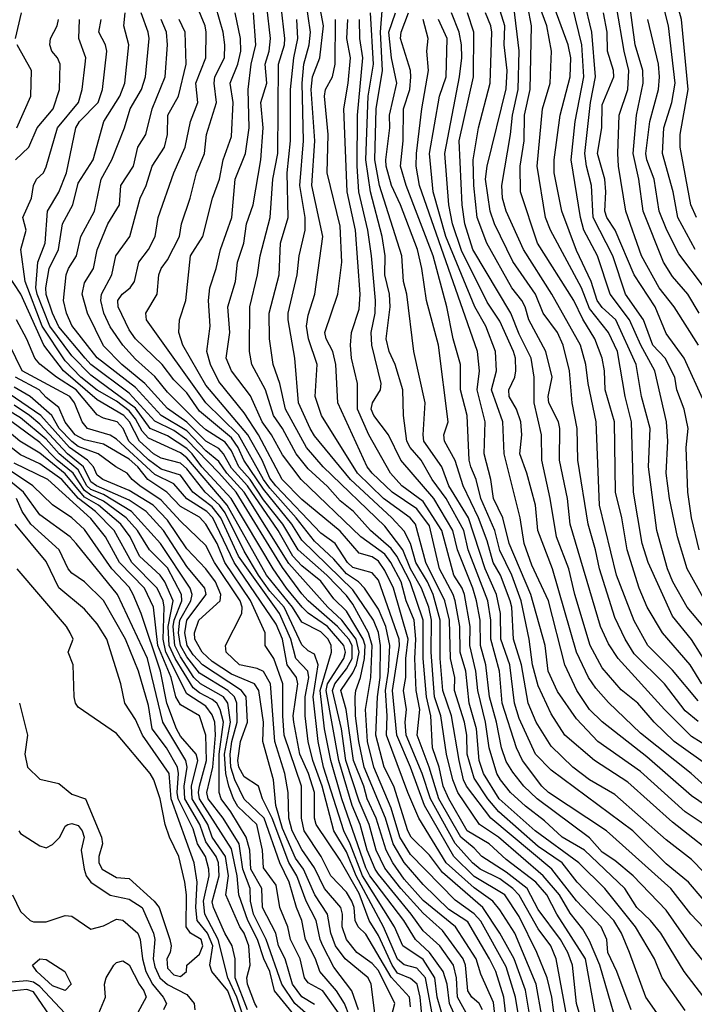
# Model space of a CAD drawing. Header units: metres. Extents: x -51132 to -49532, y -231222 to -229437.
# Tile 353 of 656: x -50812 to -50759, y -229965 to -229888. Entities that reach past the tile are written whole.
import ezdxf

# ---------------------------------------------------------------- set-up
doc = ezdxf.new("R2010")
doc.units = ezdxf.units.M
for name, color, linetype in [('CONTOUR_HALF', 8, 'Continuous'), ('CONTOUR_INDEX', 1, 'Continuous'), ('CONTOUR_INTER', 3, 'Continuous')]:
    doc.layers.add(name, color=color, linetype=linetype)

msp = doc.modelspace()

# ---------------------------------------------------------------- linework, layer by layer
at = {"layer": 'CONTOUR_HALF'}
for points, elevation in [([(-50758.791, -229905.759), (-50760.168, -229903.259), (-50760.528, -229901.259), (-50761.364, -229898.259), (-50761.256, -229896.259), (-50760.615, -229894.259), (-50760.367, -229892.759), (-50760.88, -229888.259), (-50761.649, -229885.259), (-50762.08, -229884.419), (-50763.037, -229883.259), (-50763.204, -229882.759), (-50764.075, -229877.759), (-50764.474, -229876.759), (-50764.34, -229875.759), (-50763.603, -229873.759), (-50763.462, -229872.759), (-50763.498, -229871.759), (-50763.069, -229870.259), (-50762.321, -229868.759), (-50761.053, -229865.259), (-50759.937, -229863.759), (-50758.741, -229861.259)], 37.5), ([(-50761.612, -229965.759), (-50762.657, -229964.259), (-50763.929, -229960.759), (-50764.558, -229959.259), (-50765.17, -229958.259), (-50768.039, -229955.259), (-50769.21, -229953.759), (-50771.08, -229952.471), (-50774.166, -229949.759), (-50775.031, -229948.759), (-50776.08, -229947.135), (-50776.639, -229945.259), (-50776.678, -229943.759), (-50776.84, -229942.759), (-50777.624, -229940.259), (-50777.612, -229939.259), (-50777.947, -229937.759), (-50778.02, -229934.759), (-50778.383, -229933.259), (-50779.886, -229930.259), (-50780.688, -229927.259), (-50781.096, -229926.759), (-50783.192, -229925.259), (-50785.212, -229923.259), (-50788.045, -229918.759), (-50788.528, -229917.259), (-50788.388, -229914.759), (-50789.056, -229912.759), (-50789.22, -229911.759), (-50789.08, -229910.894), (-50788.554, -229909.259), (-50787.945, -229904.759), (-50788.781, -229900.759), (-50788.568, -229897.259), (-50788.85, -229893.259), (-50788.748, -229892.259), (-50788.179, -229890.759), (-50787.875, -229888.259), (-50788.347, -229885.759)], 25.5), ([(-50757.58, -229938.669), (-50759.08, -229936.269), (-50760.58, -229934.459), (-50762.474, -229930.259), (-50762.957, -229928.759), (-50763.614, -229924.759), (-50763.789, -229919.259), (-50764.266, -229917.259), (-50764.873, -229913.759), (-50765.595, -229912.259), (-50767.08, -229910.372), (-50767.7, -229908.759), (-50770.108, -229904.259), (-50770.5, -229903.259), (-50771.176, -229899.259), (-50770.739, -229894.759), (-50770.153, -229892.759), (-50770.046, -229890.259), (-50770.41, -229888.259), (-50771.502, -229885.259)], 33.5), ([(-50771.324, -229968.259), (-50772.08, -229963.714), (-50772.972, -229961.259), (-50774.084, -229959.259), (-50775.42, -229957.259), (-50778.58, -229954.506), (-50779.58, -229953.164), (-50781.029, -229951.759), (-50781.275, -229951.259), (-50782.376, -229947.759), (-50783.142, -229946.259), (-50783.778, -229943.759), (-50783.658, -229940.759), (-50783.445, -229939.259), (-50783.426, -229936.759), (-50783.58, -229935.722), (-50783.969, -229934.759), (-50785.58, -229932.388), (-50789.58, -229928.508), (-50790.35, -229927.259), (-50792.58, -229924.51), (-50794.109, -229922.259), (-50794.548, -229921.259), (-50795.08, -229920.495), (-50797.58, -229918.418), (-50798.58, -229916.981), (-50799.58, -229915.973), (-50800.492, -229914.759), (-50802.582, -229912.759), (-50803.08, -229912.041), (-50803.936, -229910.259), (-50803.96, -229909.759), (-50803.637, -229909.259), (-50803.004, -229908.759), (-50802.674, -229908.259), (-50802.335, -229906.759), (-50801.57, -229905.759), (-50801.044, -229904.759), (-50800.804, -229903.259), (-50799.581, -229899.759), (-50798.712, -229897.759), (-50798.298, -229895.759), (-50797.713, -229894.259), (-50797.879, -229892.759), (-50797.078, -229890.759), (-50797.064, -229888.759), (-50797.127, -229888.259), (-50797.758, -229886.759)], 21.5), ([(-50767.643, -229966.259), (-50768.08, -229964.75), (-50768.395, -229961.759), (-50768.756, -229960.759), (-50769.33, -229959.759), (-50771.08, -229957.407), (-50771.946, -229955.759), (-50773.58, -229954.476), (-50775.502, -229953.259), (-50776.08, -229952.612), (-50777.141, -229951.759), (-50778.862, -229948.759), (-50779.618, -229946.259), (-50780.564, -229943.759), (-50780.343, -229941.759), (-50780.621, -229940.259), (-50780.744, -229937.759), (-50780.647, -229936.259), (-50780.786, -229934.759), (-50781.409, -229933.259), (-50781.817, -229931.759), (-50782.614, -229930.259), (-50783.08, -229929.611), (-50784.95, -229928.259), (-50789.628, -229923.759), (-50791.08, -229921.839), (-50791.95, -229920.259), (-50792.684, -229919.259), (-50793.58, -229917.221), (-50795.08, -229915.255), (-50795.498, -229914.259), (-50795.203, -229912.259), (-50795.359, -229910.259), (-50794.765, -229908.259), (-50794.6, -229906.759), (-50794.123, -229905.259), (-50793.898, -229903.759), (-50793.395, -229902.259), (-50792.787, -229898.759), (-50792.598, -229896.259), (-50792.78, -229894.259), (-50792.323, -229892.759), (-50792.445, -229891.259), (-50792.142, -229890.259), (-50792.028, -229889.259), (-50792.304, -229886.759)], 23.5), ([(-50758.58, -229941.079), (-50760.58, -229938.671), (-50762.5, -229936.759), (-50763.58, -229934.832), (-50764.945, -229931.259), (-50766.29, -229925.759), (-50766.555, -229919.259), (-50767.184, -229916.259), (-50767.364, -229914.759), (-50767.782, -229913.259), (-50770.009, -229909.259), (-50772.245, -229905.759), (-50773.577, -229902.759), (-50773.866, -229901.759), (-50773.94, -229900.759), (-50773.245, -229896.759), (-50773.099, -229895.259), (-50772.643, -229893.259), (-50772.58, -229890.22), (-50772.994, -229886.759)], 32.5), ([(-50758.08, -229933.172), (-50759.426, -229930.759), (-50760.189, -229928.259), (-50760.816, -229925.259), (-50761.068, -229923.259), (-50760.934, -229920.759), (-50761.035, -229919.259), (-50761.964, -229915.259), (-50763.049, -229913.259), (-50763.943, -229911.259), (-50765.461, -229909.259), (-50766.454, -229906.259), (-50767.524, -229904.259), (-50767.782, -229903.259), (-50768.511, -229898.759), (-50768.186, -229895.759), (-50767.519, -229892.259), (-50767.659, -229889.759), (-50768.409, -229886.759)], 34.5), ([(-50758.479, -229910.759), (-50759.373, -229909.259), (-50760.58, -229907.887), (-50761.289, -229906.759), (-50762.882, -229902.759), (-50763.218, -229900.259), (-50763.658, -229898.259), (-50763.402, -229895.259), (-50762.871, -229892.759), (-50762.885, -229891.759), (-50763.486, -229889.759), (-50763.966, -229886.259)], 36.5), ([(-50811.97, -229889.259), (-50811.507, -229887.259)], 17.5), ([(-50775.448, -229965.259), (-50775.712, -229964.759), (-50776.28, -229964.259), (-50776.58, -229963.762), (-50776.768, -229961.759), (-50776.961, -229961.259), (-50778.58, -229959.06), (-50780.08, -229957.703), (-50781.834, -229955.759), (-50783.08, -229954.174), (-50783.753, -229952.759), (-50784.317, -229950.759), (-50785.08, -229948.923), (-50786.121, -229945.759), (-50786.475, -229943.259), (-50787.178, -229940.259), (-50787.004, -229939.759), (-50786.08, -229938.577), (-50785.644, -229937.759), (-50785.632, -229936.759), (-50785.899, -229936.259), (-50786.779, -229935.259), (-50789.08, -229933.266), (-50789.58, -229932.699), (-50791.08, -229930.636), (-50794.722, -229924.759), (-50796.08, -229923.25), (-50798.58, -229920.663), (-50799.58, -229919.938), (-50801.08, -229919.198), (-50803.08, -229917.01), (-50806.08, -229914.767), (-50806.531, -229914.259), (-50808.58, -229911.814), (-50809.094, -229910.759), (-50809.58, -229909.297), (-50809.603, -229908.759), (-50809.341, -229907.259), (-50808.611, -229905.759), (-50808.292, -229903.759), (-50807.492, -229902.259), (-50807.08, -229900.589), (-50805.888, -229898.759), (-50805.069, -229895.759), (-50803.821, -229893.759), (-50803.436, -229892.759), (-50803.107, -229889.759), (-50803.51, -229888.259), (-50803.407, -229887.259)], 19.5), ([(-50769.762, -229966.259), (-50770.022, -229964.259), (-50770.373, -229962.759), (-50771.199, -229960.759), (-50772.58, -229957.945), (-50773.702, -229956.259), (-50776.08, -229954.818), (-50777.688, -229953.259), (-50779.971, -229949.259), (-50781.068, -229946.259), (-50782.15, -229943.759), (-50782.475, -229940.259), (-50781.922, -229936.759), (-50781.949, -229936.259), (-50783.58, -229931.629), (-50784.08, -229931.075), (-50785.58, -229930.636), (-50785.99, -229930.259), (-50786.972, -229928.759), (-50788.08, -229927.961), (-50791.617, -229924.259), (-50792.08, -229923.659), (-50792.675, -229922.259), (-50793.809, -229920.259), (-50797.08, -229916.371), (-50798.895, -229913.259), (-50799.21, -229912.259), (-50799.154, -229911.259), (-50798.642, -229909.759), (-50798.298, -229906.259), (-50797.309, -229904.759), (-50796.567, -229901.759), (-50796.026, -229900.259), (-50795.739, -229898.759), (-50795.08, -229896.936), (-50794.96, -229894.259), (-50795.18, -229892.759), (-50794.571, -229891.259), (-50794.351, -229890.259), (-50794.367, -229889.259), (-50794.787, -229887.259)], 22.5), ([(-50757.58, -229959.425), (-50759.146, -229957.759), (-50760.708, -229955.759), (-50765.744, -229951.259), (-50770.274, -229948.259), (-50770.786, -229947.759), (-50772.299, -229945.759), (-50772.788, -229944.759), (-50773.912, -229941.259), (-50774.111, -229938.759), (-50774.8, -229936.259), (-50774.797, -229934.759), (-50775.032, -229933.259), (-50776.569, -229929.259), (-50776.899, -229927.759), (-50778.271, -229925.259), (-50779.373, -229923.759), (-50780.229, -229922.259), (-50781.102, -229921.259), (-50781.36, -229920.759), (-50781.63, -229918.759), (-50781.669, -229916.759), (-50782.279, -229914.759), (-50782.747, -229913.759), (-50782.983, -229912.759), (-50782.669, -229910.259), (-50782.725, -229909.259), (-50783.077, -229907.759), (-50783.066, -229906.259), (-50783.285, -229904.759), (-50784.202, -229901.259), (-50784.578, -229898.759), (-50784.382, -229893.759), (-50783.975, -229891.259), (-50784.195, -229887.259)], 27.5), ([(-50755.08, -229957.606), (-50759.08, -229953.492), (-50761.08, -229951.944), (-50765.08, -229948.41), (-50767.074, -229947.259), (-50768.383, -229946.259), (-50770.08, -229944.626), (-50771.246, -229942.759), (-50771.868, -229941.259), (-50772.4, -229938.259), (-50773.02, -229936.259), (-50773.14, -229933.759), (-50773.273, -229933.259), (-50774.042, -229931.259), (-50774.608, -229930.259), (-50775.08, -229928.563), (-50775.76, -229926.759), (-50776.952, -229924.259), (-50777.58, -229922.286), (-50778.418, -229920.759), (-50778.453, -229920.259), (-50778.123, -229919.259), (-50778.871, -229913.259), (-50779.823, -229909.759), (-50780.182, -229907.259), (-50780.527, -229905.759), (-50781.859, -229902.259), (-50782.554, -229900.759), (-50782.968, -229899.259), (-50783.01, -229898.759), (-50782.686, -229896.259), (-50782.707, -229895.259), (-50782.154, -229892.759), (-50782.556, -229890.759), (-50782.761, -229888.759), (-50782.252, -229887.259)], 28.5), ([(-50758.023, -229947.759), (-50759.114, -229946.759), (-50763.08, -229943.622), (-50765.58, -229941.223), (-50766.58, -229940.098), (-50767.138, -229939.259), (-50768.074, -229937.259), (-50769.952, -229930.759), (-50771.115, -229927.759), (-50771.302, -229925.759), (-50771.962, -229923.259), (-50772.519, -229921.759), (-50772.366, -229920.259), (-50772.432, -229919.259), (-50772.792, -229918.259), (-50773.348, -229917.259), (-50773.369, -229916.759), (-50772.9, -229915.759), (-50772.841, -229915.259), (-50772.864, -229914.259), (-50773.012, -229913.759), (-50774.08, -229911.378), (-50775.08, -229909.876), (-50777.08, -229905.834), (-50777.796, -229903.759), (-50778.079, -229902.259), (-50778.378, -229898.259), (-50777.25, -229892.259), (-50777.064, -229890.759), (-50777.079, -229889.759), (-50777.256, -229888.759), (-50777.867, -229887.259)], 30.5), ([(-50757.58, -229944.801), (-50759.08, -229943.875), (-50761.194, -229941.759), (-50764.835, -229937.759), (-50765.58, -229936.613), (-50766.197, -229935.259), (-50768.59, -229927.259), (-50768.785, -229925.259), (-50769.427, -229922.259), (-50769.394, -229919.759), (-50769.502, -229919.259), (-50770.261, -229917.759), (-50770.299, -229917.259), (-50769.999, -229915.759), (-50770.477, -229913.759), (-50771.827, -229911.259), (-50772.096, -229910.259), (-50772.359, -229909.759), (-50773.146, -229908.759), (-50775.09, -229905.259), (-50775.863, -229903.259), (-50776.125, -229900.759), (-50776.178, -229898.759), (-50775.746, -229896.259), (-50774.848, -229892.759), (-50774.702, -229888.759), (-50774.785, -229888.259), (-50775.205, -229887.259)], 31.5), ([(-50758.061, -229917.759), (-50759.664, -229914.259), (-50761.08, -229912.348), (-50761.921, -229910.259), (-50763.58, -229907.75), (-50765.062, -229904.259), (-50765.717, -229903.259), (-50765.88, -229902.759), (-50765.792, -229901.259), (-50765.871, -229900.259), (-50766.437, -229898.259), (-50766.097, -229896.259), (-50766.08, -229894.454), (-50765.157, -229892.259), (-50765.201, -229891.759), (-50765.664, -229890.259), (-50765.675, -229888.759), (-50765.983, -229887.259)], 35.5), ([(-50776.894, -229967.259), (-50778.01, -229964.759), (-50778.195, -229963.259), (-50778.521, -229962.259), (-50779.582, -229960.759), (-50780.678, -229959.759), (-50781.6, -229958.259), (-50784.254, -229954.759), (-50784.58, -229954.138), (-50786.447, -229948.759), (-50787.309, -229945.759), (-50787.799, -229943.259), (-50788.153, -229940.259), (-50787.245, -229937.259), (-50787.277, -229936.759), (-50787.518, -229936.259), (-50788.08, -229935.691), (-50789.58, -229934.937), (-50790.311, -229933.759), (-50792.333, -229931.259), (-50795.405, -229925.759), (-50798.58, -229922.064), (-50799.08, -229921.682), (-50801.58, -229920.522), (-50802.08, -229919.984), (-50802.58, -229919.004), (-50803.08, -229918.393), (-50804.08, -229917.625), (-50805.58, -229916.776), (-50806.862, -229915.759), (-50808.08, -229914.475), (-50809.889, -229911.759), (-50811.223, -229908.259), (-50811.564, -229905.759), (-50811.15, -229904.259), (-50811.408, -229903.259), (-50810.731, -229901.759), (-50810.58, -229900.749), (-50810.347, -229900.259), (-50809.793, -229899.759), (-50809.58, -229899.302), (-50808.684, -229896.259), (-50807.049, -229894.259), (-50806.767, -229893.259), (-50806.518, -229891.259), (-50806.484, -229890.759), (-50807.012, -229889.259), (-50806.97, -229887.759)], 18.5), ([(-50773.475, -229966.759), (-50773.771, -229964.259), (-50774.389, -229962.259), (-50774.895, -229961.259), (-50776.58, -229958.375), (-50778.08, -229957.396), (-50780.08, -229955.457), (-50781.58, -229953.719), (-50782.431, -229952.259), (-50783.034, -229950.259), (-50784.707, -229946.259), (-50785.111, -229944.259), (-50785.384, -229942.259), (-50785.396, -229940.759), (-50785.362, -229940.259), (-50784.996, -229939.259), (-50784.67, -229937.759), (-50784.623, -229936.759), (-50784.78, -229936.259), (-50786.08, -229934.073), (-50787.08, -229933.109), (-50788.08, -229931.714), (-50789.58, -229930.522), (-50790.278, -229929.759), (-50791.426, -229927.759), (-50793.833, -229924.259), (-50795.08, -229922.885), (-50795.693, -229921.759), (-50796.08, -229921.336), (-50797.08, -229920.751), (-50798.58, -229919.287), (-50800.08, -229918.207), (-50801.85, -229916.259), (-50803.669, -229914.759), (-50805.08, -229913.312), (-50806.335, -229910.759), (-50806.754, -229909.259), (-50806.58, -229908.379), (-50805.886, -229907.259), (-50805.58, -229905.789), (-50804.745, -229903.759), (-50803.843, -229902.259), (-50803.724, -229900.759), (-50802.758, -229899.259), (-50802.395, -229897.759), (-50801.792, -229896.759), (-50801.278, -229894.759), (-50800.271, -229892.259), (-50800.095, -229889.759), (-50800.168, -229888.759), (-50800.588, -229887.759)], 20.5), ([(-50764.952, -229966.259), (-50766.258, -229961.759), (-50767.08, -229959.849), (-50767.58, -229958.942), (-50768.58, -229957.702), (-50769.417, -229956.259), (-50770.702, -229954.759), (-50774.194, -229951.759), (-50775.684, -229950.759), (-50777.36, -229948.259), (-50777.772, -229947.259), (-50778.266, -229945.259), (-50778.702, -229942.259), (-50779.192, -229940.759), (-50779.451, -229937.259), (-50779.435, -229934.759), (-50779.646, -229933.759), (-50780.213, -229932.259), (-50781.08, -229930.741), (-50781.675, -229929.259), (-50783.08, -229927.407), (-50787.91, -229922.759), (-50789.205, -229921.259), (-50790.844, -229918.259), (-50791.302, -229916.259), (-50791.82, -229914.759), (-50792.117, -229912.759), (-50792.138, -229910.759), (-50791.337, -229907.759), (-50791.257, -229905.259), (-50790.655, -229903.259), (-50790.717, -229899.759), (-50790.457, -229897.259), (-50790.454, -229893.259), (-50790.209, -229890.759), (-50789.876, -229889.259), (-50789.969, -229887.759)], 24.5), ([(-50758.114, -229964.259), (-50759.675, -229962.259), (-50761.491, -229959.259), (-50762.299, -229958.259), (-50763.359, -229957.259), (-50764.317, -229955.759), (-50767.454, -229952.759), (-50769.219, -229951.759), (-50770.58, -229950.469), (-50772.08, -229949.318), (-50773.251, -229948.259), (-50774.033, -229947.259), (-50774.318, -229946.759), (-50774.923, -229944.759), (-50775.2, -229942.759), (-50775.798, -229940.259), (-50775.958, -229938.759), (-50776.428, -229936.759), (-50776.411, -229935.259), (-50776.843, -229932.759), (-50777.024, -229932.259), (-50777.692, -229931.259), (-50778.634, -229927.759), (-50780.08, -229925.473), (-50781.748, -229924.259), (-50782.631, -229923.259), (-50784.331, -229920.259), (-50785.226, -229918.259), (-50785.213, -229916.259), (-50785.68, -229914.259), (-50785.779, -229913.259), (-50785.689, -229912.259), (-50785.08, -229910.422), (-50784.999, -229909.259), (-50785.389, -229904.259), (-50786.041, -229901.259), (-50786.281, -229894.759), (-50785.946, -229892.759), (-50785.776, -229890.759), (-50786.045, -229889.259), (-50785.975, -229887.759)], 26.5), ([(-50756.614, -229951.759), (-50759.58, -229949.771), (-50763.08, -229946.612), (-50766.41, -229944.259), (-50768.08, -229942.488), (-50769.58, -229940.359), (-50770.303, -229938.759), (-50770.535, -229936.759), (-50771.658, -229932.759), (-50773.36, -229928.759), (-50773.852, -229926.759), (-50774.593, -229925.259), (-50774.781, -229923.759), (-50775.3, -229921.759), (-50775.223, -229919.259), (-50775.869, -229916.759), (-50775.666, -229915.259), (-50775.82, -229913.759), (-50780.381, -229900.759), (-50780.618, -229899.259), (-50780.601, -229898.259), (-50780.2, -229894.759), (-50779.669, -229891.759), (-50779.802, -229890.259), (-50779.681, -229889.259), (-50780.086, -229887.759)], 29.5), ([(-50811.861, -229896.259), (-50810.766, -229893.759), (-50810.728, -229891.759), (-50811.856, -229889.759)], 17.5), ([(-50779.241, -229966.259), (-50779.912, -229962.759), (-50780.58, -229961.986), (-50781.58, -229961.748), (-50782.08, -229961.28), (-50783.186, -229958.759), (-50785.324, -229954.759), (-50786.08, -229952.894), (-50787.077, -229951.259), (-50787.996, -229947.759), (-50788.718, -229945.759), (-50789.091, -229944.259), (-50789.309, -229942.259), (-50789.303, -229940.759), (-50789.037, -229939.259), (-50789.097, -229938.759), (-50790.032, -229937.759), (-50790.443, -229936.259), (-50791.323, -229934.259), (-50794.518, -229929.759), (-50795.921, -229926.759), (-50796.58, -229925.911), (-50798.091, -229924.759), (-50799.08, -229923.418), (-50800.58, -229922.943), (-50801.58, -229922.226), (-50803.123, -229920.759), (-50803.565, -229919.759), (-50804.029, -229919.259), (-50805.08, -229918.968), (-50805.58, -229918.691), (-50807.23, -229916.759), (-50808.773, -229915.759), (-50810.08, -229914.734), (-50810.476, -229914.259), (-50811.08, -229912.78), (-50811.893, -229911.259)], 17.5), ([(-50783.701, -229966.759), (-50784.146, -229963.259), (-50784.386, -229962.759), (-50786.176, -229961.259), (-50786.934, -229960.259), (-50787.299, -229959.259), (-50787.578, -229957.759), (-50788.547, -229956.259), (-50789.433, -229954.259), (-50790.08, -229953.383), (-50791.08, -229951.073), (-50791.601, -229949.259), (-50791.787, -229947.259), (-50792.631, -229944.259), (-50792.562, -229942.759), (-50792.933, -229940.259), (-50793.288, -229939.759), (-50795.08, -229938.987), (-50796.58, -229938.001), (-50797.367, -229937.259), (-50797.941, -229936.259), (-50797.965, -229935.759), (-50797.631, -229934.759), (-50795.967, -229933.259), (-50795.922, -229932.759), (-50796.337, -229931.759), (-50797.095, -229930.759), (-50798.58, -229929.176), (-50800.08, -229926.934), (-50801.217, -229925.759), (-50803.08, -229924.624), (-50805.139, -229923.759), (-50805.58, -229923.417), (-50805.886, -229922.759), (-50806.353, -229922.259), (-50807.762, -229921.259), (-50809.997, -229918.759), (-50814.392, -229915.759)], 15.5), ([(-50781.08, -229965.028), (-50781.162, -229964.259), (-50782.58, -229962.698), (-50784.58, -229959.339), (-50785.18, -229958.759), (-50785.398, -229958.259), (-50785.477, -229957.259), (-50785.659, -229956.759), (-50786.08, -229956.047), (-50787.318, -229954.759), (-50788.075, -229953.259), (-50789.402, -229951.259), (-50789.591, -229950.259), (-50789.612, -229947.759), (-50790.96, -229943.759), (-50791.074, -229942.259), (-50791.051, -229939.759), (-50791.762, -229937.759), (-50792.454, -229936.759), (-50792.439, -229935.759), (-50793.58, -229933.229), (-50795.609, -229930.259), (-50796.202, -229928.759), (-50797.074, -229927.259), (-50797.58, -229926.721), (-50799.08, -229925.866), (-50800.127, -229924.759), (-50801.611, -229923.759), (-50802.414, -229922.759), (-50803.08, -229922.172), (-50805.08, -229920.995), (-50806.58, -229920.651), (-50807.319, -229920.259), (-50808.08, -229919.267), (-50808.58, -229918.116), (-50809.58, -229917.352), (-50810.131, -229916.759), (-50811.969, -229915.759)], 16.5), ([(-50785.835, -229965.759), (-50786.239, -229964.759), (-50786.871, -229963.759), (-50788.157, -229962.259), (-50788.502, -229961.259), (-50789.291, -229959.759), (-50789.568, -229958.259), (-50790, -229957.259), (-50790.579, -229955.259), (-50791.287, -229953.759), (-50792.514, -229950.259), (-50794.08, -229948.784), (-50794.816, -229947.259), (-50795.128, -229946.259), (-50795.18, -229945.259), (-50795.062, -229944.259), (-50794.641, -229942.759), (-50794.655, -229941.259), (-50794.843, -229940.759), (-50795.375, -229940.259), (-50797.58, -229938.904), (-50798.58, -229937.641), (-50799.056, -229936.759), (-50799.22, -229935.759), (-50799.124, -229934.759), (-50798.258, -229933.259), (-50798.146, -229932.759), (-50798.32, -229932.259), (-50800.623, -229928.759), (-50802.898, -229926.259), (-50805.08, -229924.942), (-50806.08, -229924.537), (-50806.401, -229924.259), (-50807.08, -229923.011), (-50808.55, -229921.759), (-50809.58, -229920.617), (-50811.58, -229918.932), (-50812.58, -229918.334)], 14.5), ([(-50788.58, -229964.832), (-50789.58, -229964.229), (-50790.315, -229963.259), (-50790.891, -229961.259), (-50791.394, -229960.259), (-50791.616, -229959.259), (-50792.654, -229957.259), (-50792.702, -229955.759), (-50793.574, -229954.259), (-50793.654, -229952.759), (-50793.927, -229951.759), (-50795.138, -229949.759), (-50795.894, -229948.759), (-50796.041, -229948.259), (-50796.042, -229945.259), (-50795.705, -229942.759), (-50795.952, -229941.759), (-50796.214, -229941.259), (-50796.58, -229940.963), (-50797.58, -229940.464), (-50798.08, -229940.073), (-50799.484, -229937.759), (-50799.946, -229936.759), (-50800.042, -229935.259), (-50799.647, -229933.259), (-50800.288, -229931.759), (-50800.652, -229931.259), (-50802.279, -229929.759), (-50803.018, -229928.259), (-50803.741, -229927.259), (-50805.474, -229925.759), (-50806.58, -229925.141), (-50808.08, -229923.308), (-50810.08, -229921.702), (-50811.627, -229920.759), (-50812.803, -229919.759)], 13.5), ([(-50793.822, -229965.259), (-50794.781, -229962.759), (-50794.79, -229961.259), (-50795.019, -229960.259), (-50795.587, -229959.259), (-50796.488, -229957.259), (-50796.58, -229956.806), (-50796.037, -229954.759), (-50796.09, -229953.759), (-50796.283, -229953.259), (-50797.08, -229952.118), (-50797.562, -229950.759), (-50798.721, -229948.759), (-50798.779, -229947.759), (-50798.544, -229946.259), (-50798.663, -229945.759), (-50800.458, -229942.759), (-50801.659, -229937.759), (-50804.006, -229932.759), (-50807.223, -229928.759), (-50807.703, -229928.259), (-50810.08, -229926.516), (-50811.35, -229924.759), (-50813.815, -229922.759)], 11.5), ([(-50789.267, -229966.759), (-50791.726, -229963.759), (-50792.074, -229962.259), (-50792.55, -229961.259), (-50793.039, -229959.759), (-50793.796, -229958.259), (-50794.493, -229956.259), (-50794.634, -229954.759), (-50795.08, -229952.669), (-50797.57, -229948.759), (-50797.661, -229948.259), (-50797.591, -229947.759), (-50797.041, -229945.759), (-50797.095, -229943.759), (-50797.574, -229942.259), (-50799.08, -229941.387), (-50799.429, -229940.759), (-50799.793, -229939.259), (-50800.837, -229936.759), (-50801.183, -229933.759), (-50801.886, -229932.259), (-50803.835, -229930.259), (-50804.933, -229928.259), (-50806.08, -229926.809), (-50809.46, -229923.759), (-50812.08, -229922.486)], 12.5), ([(-50794.46, -229966.259), (-50795.372, -229963.759), (-50796.622, -229962.259), (-50796.783, -229961.759), (-50796.544, -229960.259), (-50796.949, -229959.259), (-50797.757, -229958.259), (-50797.874, -229957.259), (-50797.757, -229955.259), (-50797.998, -229953.759), (-50799.791, -229948.759), (-50799.968, -229946.759), (-50802.051, -229943.759), (-50802.58, -229942.538), (-50803.427, -229941.259), (-50803.747, -229939.759), (-50804.82, -229936.259), (-50805.58, -229935.044), (-50806.58, -229933.906), (-50808.58, -229932.227), (-50809.58, -229930.17), (-50811.998, -229927.259)], 10.5), ([(-50811.707, -229951.259), (-50811.58, -229951.468), (-50810.08, -229952.42), (-50809.58, -229952.575), (-50809.08, -229952.322), (-50808.505, -229951.759), (-50808.08, -229950.894), (-50807.886, -229950.759), (-50807.58, -229950.666), (-50807.08, -229950.833), (-50806.757, -229951.259), (-50806.602, -229951.759), (-50806.83, -229952.759), (-50806.6, -229954.259), (-50806.448, -229954.759), (-50806.08, -229955.255), (-50804.58, -229956.294), (-50803.08, -229956.589), (-50802.061, -229957.259), (-50801.183, -229959.259), (-50801.072, -229959.759), (-50801.211, -229961.259), (-50801.08, -229961.9), (-50800.687, -229962.759), (-50800.08, -229963.283), (-50798.58, -229964.048), (-50798.009, -229964.759), (-50797.95, -229965.259)], 10.5), ([(-50810.641, -229961.759), (-50810.08, -229961.273), (-50809.58, -229961.307), (-50808.117, -229962.259), (-50807.617, -229963.259), (-50808.08, -229963.751), (-50809.08, -229963.374), (-50810.298, -229962.259), (-50810.641, -229961.759)], 11.5), ([(-50804.276, -229961.759), (-50804.08, -229961.54), (-50803.58, -229961.428), (-50803.08, -229961.731), (-50802.31, -229963.259), (-50801.932, -229963.759), (-50801.767, -229964.259), (-50802.575, -229965.759)], 11.5), ([(-50805.58, -229965.827), (-50804.932, -229964.259), (-50805.006, -229963.259), (-50804.877, -229962.759), (-50804.276, -229961.759)], 11.5), ([(-50808.927, -229966.259), (-50810.58, -229963.839), (-50811.08, -229963.674), (-50812.58, -229963.821)], 10.5)]:
    msp.add_lwpolyline(points, dxfattribs=dict(at, elevation=elevation))
at = {"layer": 'CONTOUR_INDEX'}
for points, elevation in [([(-50763.802, -229965.259), (-50764.925, -229962.259), (-50765.646, -229960.759), (-50765.726, -229959.759), (-50766.155, -229958.759), (-50768.08, -229956.728), (-50770.019, -229954.259), (-50774.792, -229950.259), (-50776.692, -229947.759), (-50776.922, -229947.259), (-50777.274, -229945.759), (-50777.874, -229942.259), (-50778.557, -229940.259), (-50778.747, -229937.759), (-50778.745, -229934.759), (-50779.308, -229932.759), (-50779.74, -229931.759), (-50780.662, -229930.259), (-50781.075, -229928.759), (-50781.58, -229927.809), (-50782.529, -229926.759), (-50785.768, -229923.759), (-50788.58, -229920.349), (-50788.92, -229919.759), (-50789.839, -229917.759), (-50790.135, -229914.259), (-50790.641, -229911.259), (-50790.635, -229910.759), (-50789.936, -229907.759), (-50789.784, -229906.259), (-50789.309, -229904.259), (-50789.309, -229903.259), (-50789.723, -229900.759), (-50789.454, -229897.259), (-50789.554, -229892.759), (-50789.411, -229891.259), (-50788.995, -229889.759), (-50788.887, -229888.759), (-50789.261, -229886.259)], 25), ([(-50758.494, -229929.259), (-50759.102, -229926.759), (-50759.364, -229924.759), (-50759.505, -229921.259), (-50759.345, -229919.759), (-50759.651, -229918.259), (-50760.232, -229916.759), (-50760.388, -229915.759), (-50761.146, -229914.259), (-50762.11, -229913.259), (-50762.843, -229911.259), (-50764.258, -229909.259), (-50765.238, -229906.259), (-50766.788, -229903.259), (-50766.922, -229900.759), (-50767.309, -229899.259), (-50767.425, -229898.259), (-50766.993, -229894.259), (-50766.594, -229892.259), (-50766.877, -229888.759), (-50767.488, -229886.259)], 35), ([(-50774.344, -229966.759), (-50774.58, -229964.673), (-50775.58, -229962.462), (-50775.935, -229961.259), (-50777.559, -229958.759), (-50780.08, -229956.707), (-50781.58, -229955.042), (-50782.465, -229953.759), (-50782.973, -229952.759), (-50783.764, -229950.259), (-50784.469, -229948.759), (-50784.736, -229947.759), (-50785.525, -229945.759), (-50786.119, -229941.759), (-50786.535, -229940.259), (-50785.58, -229938.899), (-50785.288, -229938.259), (-50785.078, -229937.259), (-50785.329, -229936.259), (-50786.445, -229934.759), (-50787.553, -229933.759), (-50790.58, -229930.333), (-50794.08, -229924.748), (-50795.434, -229923.259), (-50796.08, -229922.36), (-50797.08, -229921.512), (-50798.58, -229919.952), (-50800.585, -229918.759), (-50802.58, -229916.571), (-50805.58, -229914.247), (-50807.58, -229911.722), (-50807.977, -229910.759), (-50808.214, -229909.759), (-50808.017, -229907.759), (-50807.839, -229907.259), (-50807.195, -229906.259), (-50806.858, -229904.759), (-50805.79, -229902.759), (-50805.288, -229900.259), (-50804.438, -229898.759), (-50803.453, -229896.259), (-50803, -229894.759), (-50802.129, -229893.259), (-50801.801, -229892.259), (-50801.526, -229889.259), (-50801.596, -229888.759), (-50802.144, -229887.259)], 20), ([(-50754.341, -229951.759), (-50759.08, -229948.518), (-50762.58, -229945.472), (-50766.08, -229942.727), (-50767.081, -229941.759), (-50768.059, -229940.259), (-50769.006, -229938.259), (-50770.277, -229933.259), (-50771.58, -229930.466), (-50772.182, -229928.759), (-50772.492, -229926.759), (-50773.742, -229921.759), (-50773.844, -229919.259), (-50774.747, -229916.759), (-50774.35, -229915.259), (-50774.428, -229913.759), (-50775.185, -229911.759), (-50776.048, -229910.259), (-50778.297, -229904.759), (-50779.312, -229901.259), (-50779.588, -229898.259), (-50778.794, -229893.759), (-50778.276, -229892.259), (-50778.21, -229889.259), (-50778.884, -229887.759)], 30), ([(-50785.14, -229965.259), (-50785.661, -229963.759), (-50787.08, -229961.924), (-50787.922, -229960.259), (-50788.138, -229959.759), (-50788.446, -229958.259), (-50789.238, -229956.759), (-50789.975, -229954.759), (-50790.58, -229953.724), (-50791.9, -229950.259), (-50792.659, -229948.759), (-50792.967, -229947.759), (-50794.08, -229947.013), (-50794.513, -229946.259), (-50794.589, -229945.759), (-50794.374, -229944.259), (-50793.826, -229942.759), (-50793.936, -229940.759), (-50794.298, -229940.259), (-50797.354, -229938.259), (-50798.08, -229937.485), (-50798.544, -229936.759), (-50798.735, -229935.759), (-50798.58, -229934.763), (-50797.049, -229932.759), (-50797.176, -229932.259), (-50798.58, -229930.563), (-50800.388, -229927.759), (-50801.761, -229926.259), (-50803.08, -229925.372), (-50805.649, -229924.259), (-50806.08, -229923.936), (-50806.647, -229922.759), (-50807.901, -229921.759), (-50810.08, -229919.431), (-50810.873, -229918.759), (-50812.08, -229917.946)], 15), ([(-50811.653, -229941.259), (-50811.042, -229943.759), (-50811.243, -229945.259), (-50811.034, -229946.259), (-50810.08, -229947.208), (-50808.58, -229947.546), (-50807.58, -229948.377), (-50806.496, -229948.759), (-50805.248, -229951.759), (-50805.168, -229952.259), (-50805.45, -229953.259), (-50805.45, -229953.759), (-50805.187, -229954.259), (-50804.08, -229954.906), (-50803.08, -229954.993), (-50801.134, -229956.759), (-50800.735, -229957.259), (-50799.893, -229959.759), (-50799.796, -229960.259), (-50799.875, -229960.759), (-50800.135, -229961.259), (-50800.08, -229961.991), (-50799.58, -229962.514), (-50799.08, -229962.636), (-50798.6, -229962.259), (-50798.563, -229961.759), (-50797.58, -229960.903), (-50797.325, -229960.259), (-50797.443, -229959.759), (-50798.287, -229959.259), (-50798.63, -229958.759), (-50798.606, -229956.259), (-50798.722, -229955.259), (-50799.19, -229953.259), (-50799.938, -229951.759), (-50800.275, -229950.759), (-50800.655, -229948.759), (-50801.152, -229947.259), (-50801.441, -229946.759), (-50804.08, -229943.625), (-50807.08, -229941.585), (-50807.293, -229941.259), (-50807.398, -229940.759), (-50807.478, -229938.259), (-50807.864, -229937.259), (-50807.463, -229936.259), (-50807.691, -229935.759), (-50807.999, -229935.259), (-50811.834, -229930.759)], 10)]:
    msp.add_lwpolyline(points, dxfattribs=dict(at, elevation=elevation))
at = {"layer": 'CONTOUR_INTER'}
for points, elevation in [([(-50758.697, -229903.259), (-50759.134, -229902.259), (-50759.977, -229897.759), (-50759.969, -229896.759), (-50759.349, -229893.259), (-50759.868, -229887.759), (-50760.833, -229884.259), (-50762.051, -229882.259), (-50762.24, -229881.759), (-50762.75, -229879.759), (-50763.008, -229877.759), (-50763.486, -229876.259), (-50763.405, -229875.759), (-50762.897, -229874.759), (-50762.421, -229873.259), (-50762.086, -229870.259), (-50760.765, -229867.259), (-50760.294, -229865.759), (-50759.12, -229864.259), (-50758.891, -229863.759), (-50757.907, -229860.759)], 38), ([(-50770.345, -229968.259), (-50771.252, -229963.259), (-50772.92, -229959.259), (-50774.08, -229957.422), (-50774.631, -229956.759), (-50776.08, -229955.704), (-50778.286, -229953.759), (-50780.411, -229950.259), (-50781.275, -229948.259), (-50782.961, -229943.759), (-50782.901, -229942.259), (-50783.04, -229940.259), (-50782.804, -229938.759), (-50782.688, -229936.759), (-50782.999, -229935.259), (-50783.58, -229933.918), (-50784.669, -229932.259), (-50785.141, -229931.759), (-50786.08, -229931.153), (-50787.08, -229930.006), (-50788.58, -229928.595), (-50790.022, -229926.759), (-50792.08, -229924.45), (-50792.579, -229923.759), (-50794.531, -229920.259), (-50797.081, -229917.759), (-50801.74, -229911.259), (-50801.769, -229910.759), (-50800.902, -229909.259), (-50800.765, -229907.759), (-50800.593, -229907.259), (-50800.08, -229906.584), (-50799.134, -229904.759), (-50798.999, -229903.759), (-50798.318, -229901.759), (-50797.822, -229899.759), (-50797.196, -229898.259), (-50797.035, -229896.759), (-50796.257, -229894.259), (-50796.442, -229892.759), (-50796.385, -229892.259), (-50795.637, -229890.759), (-50795.598, -229889.759), (-50795.737, -229888.759), (-50796.877, -229884.759)], 22), ([(-50757.08, -229936.536), (-50759.439, -229933.759), (-50760.552, -229931.759), (-50760.955, -229930.759), (-50761.801, -229927.759), (-50762.448, -229922.759), (-50762.327, -229919.759), (-50762.996, -229917.259), (-50763.407, -229914.759), (-50764.998, -229911.259), (-50766.08, -229910.303), (-50766.475, -229909.759), (-50766.931, -229908.259), (-50768.08, -229905.848), (-50769.235, -229902.759), (-50769.834, -229899.759), (-50769.83, -229898.759), (-50769.36, -229895.259), (-50768.594, -229892.259), (-50768.524, -229890.759), (-50768.726, -229889.759), (-50770.572, -229884.759)], 34), ([(-50766.576, -229965.759), (-50767.394, -229961.259), (-50769.633, -229957.759), (-50770.399, -229956.259), (-50771.272, -229955.259), (-50773.58, -229953.499), (-50774.916, -229952.259), (-50776.636, -229951.259), (-50778.073, -229948.759), (-50778.506, -229947.759), (-50778.831, -229946.259), (-50779.351, -229944.759), (-50779.493, -229942.259), (-50779.825, -229940.759), (-50780.09, -229937.759), (-50780.092, -229934.759), (-50781.106, -229931.759), (-50782.149, -229929.759), (-50782.58, -229929.173), (-50784.206, -229927.759), (-50785.534, -229926.259), (-50786.58, -229925.443), (-50787.58, -229924.312), (-50789.08, -229922.929), (-50790.01, -229921.759), (-50791.08, -229919.773), (-50791.793, -229918.759), (-50792.412, -229916.759), (-50793.495, -229914.759), (-50793.669, -229913.759), (-50793.654, -229910.259), (-50793.037, -229907.759), (-50792.832, -229906.259), (-50792.061, -229903.259), (-50791.849, -229900.259), (-50791.454, -229898.259), (-50791.404, -229891.259), (-50790.944, -229889.759), (-50790.902, -229889.259), (-50791.187, -229886.759)], 24), ([(-50757.177, -229957.759), (-50759.32, -229955.259), (-50761.08, -229953.835), (-50763.672, -229951.259), (-50770.08, -229946.507), (-50771.293, -229945.259), (-50772.58, -229942.455), (-50772.95, -229941.259), (-50773.305, -229938.259), (-50774.001, -229936.259), (-50774.022, -229934.259), (-50774.348, -229932.759), (-50775.23, -229930.759), (-50776.527, -229926.759), (-50778.08, -229924.259), (-50778.615, -229922.759), (-50780.018, -229920.759), (-50780.095, -229920.259), (-50779.925, -229917.759), (-50780.816, -229913.759), (-50781.352, -229909.259), (-50781.623, -229908.259), (-50781.753, -229906.259), (-50783.508, -229900.759), (-50783.863, -229898.759), (-50783.75, -229894.759), (-50783.259, -229891.759), (-50783.432, -229888.759), (-50783.267, -229886.759)], 28), ([(-50758.58, -229942.708), (-50759.58, -229941.855), (-50761.212, -229939.759), (-50763.58, -229937.391), (-50764.274, -229936.259), (-50765.08, -229934.548), (-50766.3, -229930.759), (-50766.592, -229929.259), (-50767.185, -229927.259), (-50767.978, -229922.259), (-50768.031, -229919.759), (-50768.434, -229917.759), (-50768.635, -229915.259), (-50769.133, -229913.259), (-50769.58, -229912.272), (-50770.683, -229910.759), (-50771.302, -229909.259), (-50773.08, -229906.702), (-50774.489, -229903.759), (-50774.851, -229902.759), (-50775.203, -229900.259), (-50775.066, -229899.259), (-50773.58, -229893.186), (-50773.499, -229891.759), (-50773.748, -229889.759), (-50773.682, -229888.259), (-50774.332, -229886.259)], 32), ([(-50758.289, -229939.759), (-50759.202, -229938.259), (-50761.347, -229935.759), (-50762.565, -229933.759), (-50763.195, -229932.259), (-50764.119, -229929.259), (-50764.532, -229926.759), (-50765.047, -229924.759), (-50765.121, -229919.259), (-50765.844, -229916.759), (-50765.902, -229915.259), (-50766.083, -229914.259), (-50766.643, -229912.759), (-50767.58, -229911.229), (-50768.294, -229909.759), (-50771.147, -229905.259), (-50772.467, -229901.259), (-50772.497, -229899.259), (-50772.181, -229897.259), (-50772.161, -229895.259), (-50771.701, -229893.259), (-50771.603, -229888.259), (-50771.883, -229886.759)], 33), ([(-50758.538, -229913.259), (-50760.449, -229910.259), (-50761.621, -229908.759), (-50763.014, -229906.259), (-50764.233, -229902.759), (-50764.804, -229899.259), (-50764.858, -229898.259), (-50764.752, -229895.259), (-50764.077, -229893.259), (-50763.989, -229891.759), (-50764.366, -229890.259), (-50764.96, -229886.759)], 36), ([(-50768.66, -229966.759), (-50769.675, -229961.259), (-50770.101, -229960.259), (-50771.08, -229958.929), (-50772.58, -229956.283), (-50773.057, -229955.759), (-50774.08, -229955.018), (-50775.612, -229954.259), (-50776.219, -229953.759), (-50777.58, -229952.237), (-50779.506, -229948.759), (-50780.148, -229946.759), (-50781.401, -229943.759), (-50781.489, -229942.759), (-50781.38, -229941.759), (-50781.621, -229940.259), (-50781.44, -229939.259), (-50781.439, -229937.759), (-50781.247, -229936.259), (-50782.409, -229932.259), (-50783.08, -229930.875), (-50783.58, -229930.157), (-50784.08, -229929.814), (-50785.08, -229929.528), (-50786.58, -229927.811), (-50789.58, -229925.326), (-50791.112, -229923.759), (-50792.976, -229920.259), (-50794.08, -229918.555), (-50796.08, -229916.107), (-50796.718, -229914.759), (-50797.021, -229913.759), (-50796.759, -229911.759), (-50796.869, -229909.759), (-50796.782, -229908.759), (-50796.272, -229907.259), (-50795.944, -229905.759), (-50795.043, -229903.259), (-50794.782, -229900.259), (-50793.982, -229898.259), (-50793.703, -229896.259), (-50793.78, -229893.259), (-50793.542, -229891.259), (-50793.184, -229889.759), (-50793.369, -229887.259)], 23), ([(-50756.526, -229953.759), (-50760.58, -229950.575), (-50764.08, -229947.443), (-50766.674, -229945.759), (-50769, -229943.759), (-50770.08, -229942.094), (-50771.08, -229939.911), (-50771.534, -229938.259), (-50771.778, -229936.259), (-50772.411, -229933.259), (-50773.138, -229931.259), (-50774.08, -229929.31), (-50774.475, -229927.759), (-50775.583, -229925.259), (-50775.936, -229923.759), (-50776.353, -229922.759), (-50776.492, -229922.259), (-50776.648, -229918.759), (-50777.157, -229916.759), (-50777.172, -229914.759), (-50777.726, -229912.759), (-50778.219, -229910.259), (-50779.294, -229906.259), (-50781.4, -229900.759), (-50781.854, -229899.259), (-50781.652, -229897.259), (-50781.61, -229894.759), (-50781.13, -229893.259), (-50781.049, -229892.259), (-50781.083, -229891.759), (-50781.851, -229889.259), (-50781.813, -229888.759), (-50781.218, -229887.259)], 29), ([(-50757.635, -229946.259), (-50760.444, -229944.259), (-50761.998, -229942.759), (-50763.279, -229941.259), (-50764.58, -229940.208), (-50766.08, -229938.487), (-50767.026, -229936.759), (-50768.225, -229932.759), (-50768.685, -229930.759), (-50769.662, -229928.259), (-50770.138, -229925.259), (-50770.804, -229922.259), (-50770.818, -229920.259), (-50771.395, -229917.759), (-50771.391, -229915.759), (-50771.632, -229914.259), (-50772.58, -229912.379), (-50773.221, -229910.759), (-50776.185, -229905.759), (-50776.831, -229903.759), (-50777.036, -229902.259), (-50777.258, -229897.259), (-50776.135, -229892.259), (-50776.119, -229888.759), (-50776.606, -229887.259)], 31), ([(-50811.981, -229898.759), (-50810.94, -229897.759), (-50810.274, -229896.259), (-50809.032, -229894.759), (-50808.548, -229893.259), (-50808.475, -229891.259), (-50808.684, -229890.759), (-50809.139, -229890.259), (-50809.297, -229889.759), (-50809.238, -229889.259), (-50808.711, -229888.259), (-50808.614, -229887.759)], 18), ([(-50776.019, -229966.759), (-50777.409, -229964.259), (-50777.479, -229962.759), (-50777.697, -229961.759), (-50778.781, -229960.259), (-50780.08, -229959.086), (-50781.011, -229957.759), (-50783.58, -229954.629), (-50783.85, -229954.259), (-50784.471, -229952.759), (-50785.007, -229950.759), (-50785.641, -229949.259), (-50786.692, -229945.759), (-50787.679, -229940.259), (-50787.567, -229939.759), (-50786.298, -229937.759), (-50786.161, -229937.259), (-50786.292, -229936.759), (-50787.568, -229935.259), (-50789.08, -229934.221), (-50789.56, -229933.759), (-50790.784, -229932.259), (-50791.807, -229930.759), (-50795.108, -229925.259), (-50797.395, -229922.759), (-50798.157, -229921.759), (-50798.58, -229921.343), (-50800.08, -229920.347), (-50801.44, -229919.759), (-50802.58, -229918.192), (-50806.08, -229915.598), (-50807.58, -229914.099), (-50809.302, -229911.759), (-50810.291, -229909.259), (-50810.375, -229908.759), (-50810.23, -229906.759), (-50809.658, -229905.259), (-50809.479, -229902.759), (-50808.58, -229901.277), (-50807.986, -229899.759), (-50807.268, -229896.259), (-50806.976, -229895.759), (-50805.513, -229894.259), (-50805.17, -229893.259), (-50804.829, -229890.259), (-50804.938, -229889.759), (-50805.462, -229888.759), (-50805.279, -229887.759)], 19), ([(-50772.202, -229968.259), (-50772.846, -229964.259), (-50773.58, -229961.885), (-50775.58, -229958.319), (-50776.08, -229957.75), (-50777.58, -229956.675), (-50781.08, -229953.093), (-50781.912, -229951.759), (-50782.58, -229949.483), (-50783.939, -229946.259), (-50784.431, -229944.259), (-50784.599, -229941.759), (-50784.172, -229939.259), (-50784.083, -229936.759), (-50784.357, -229935.759), (-50785.58, -229933.527), (-50786.08, -229932.85), (-50787.621, -229931.259), (-50789.865, -229929.259), (-50791.059, -229927.259), (-50792.58, -229925.348), (-50793.605, -229923.759), (-50794.504, -229922.759), (-50795.08, -229921.527), (-50795.58, -229920.842), (-50797.08, -229919.881), (-50797.58, -229919.425), (-50800.08, -229916.927), (-50801.08, -229915.701), (-50802.58, -229914.349), (-50803.58, -229913.249), (-50804.58, -229911.827), (-50805.062, -229910.759), (-50805.289, -229909.759), (-50805.249, -229909.259), (-50804.438, -229907.759), (-50804.133, -229906.259), (-50803.035, -229904.759), (-50802.234, -229901.759), (-50801.751, -229900.759), (-50801.277, -229899.259), (-50800.326, -229897.759), (-50800.097, -229896.759), (-50800.072, -229895.259), (-50799.226, -229893.759), (-50798.612, -229891.259), (-50798.7, -229888.759), (-50799.165, -229887.759)], 21), ([(-50759.58, -229965.318), (-50761.397, -229962.759), (-50761.974, -229961.259), (-50763.472, -229958.759), (-50765.858, -229955.759), (-50767.908, -229953.759), (-50771.328, -229951.259), (-50774.126, -229948.759), (-50775.363, -229946.759), (-50775.707, -229945.759), (-50775.904, -229943.259), (-50776.485, -229941.259), (-50776.751, -229938.759), (-50777.176, -229937.259), (-50777.213, -229935.259), (-50777.583, -229933.259), (-50777.727, -229932.759), (-50778.799, -229930.759), (-50779.58, -229927.381), (-50780.58, -229926.045), (-50782.5, -229924.759), (-50784.078, -229923.259), (-50784.454, -229922.759), (-50786.749, -229917.759), (-50786.915, -229914.759), (-50787.154, -229913.759), (-50787.669, -229912.759), (-50787.78, -229912.259), (-50786.746, -229909.259), (-50786.441, -229906.759), (-50786.58, -229903.934), (-50787.581, -229899.759), (-50787.521, -229896.759), (-50787.81, -229893.759), (-50787.728, -229893.259), (-50787.185, -229892.259), (-50786.964, -229891.259), (-50786.931, -229887.759)], 26), ([(-50756.58, -229963.383), (-50759.08, -229960.3), (-50761.08, -229957.467), (-50763.666, -229954.759), (-50765.08, -229953.57), (-50766.08, -229952.912), (-50767.08, -229951.806), (-50771.162, -229948.759), (-50772.206, -229947.759), (-50773.08, -229946.651), (-50773.58, -229945.815), (-50773.961, -229944.759), (-50774.336, -229942.759), (-50774.892, -229940.759), (-50775.19, -229938.259), (-50775.598, -229936.759), (-50775.618, -229934.759), (-50775.901, -229933.259), (-50776.188, -229932.259), (-50777.406, -229929.259), (-50777.755, -229927.759), (-50779.241, -229925.259), (-50781.82, -229922.259), (-50782.783, -229920.259), (-50783.941, -229918.759), (-50784.142, -229918.259), (-50784.039, -229917.759), (-50783.433, -229916.759), (-50783.375, -229916.259), (-50784.092, -229913.259), (-50784.153, -229912.259), (-50783.828, -229910.759), (-50783.8, -229909.759), (-50784.126, -229906.259), (-50784.419, -229904.259), (-50785.105, -229901.259), (-50785.241, -229899.259), (-50785.225, -229895.259), (-50784.815, -229890.759), (-50785.038, -229889.259), (-50785.062, -229887.759)], 27), ([(-50758.073, -229908.759), (-50760.08, -229906.116), (-50761.029, -229904.259), (-50761.621, -229902.759), (-50762.001, -229900.259), (-50762.592, -229898.759), (-50762.67, -229898.259), (-50762.347, -229895.759), (-50761.676, -229893.259), (-50761.58, -229892.259), (-50761.666, -229891.259), (-50762.509, -229887.759)], 37), ([(-50778.412, -229966.259), (-50778.982, -229964.259), (-50779.165, -229962.759), (-50780.08, -229961.319), (-50781.665, -229960.259), (-50782.318, -229958.759), (-50784.831, -229954.759), (-50785.786, -229952.259), (-50786.301, -229951.259), (-50787.878, -229946.259), (-50788.308, -229944.259), (-50788.691, -229940.759), (-50788.287, -229938.259), (-50788.58, -229937.425), (-50789.08, -229937.165), (-50789.58, -229936.707), (-50790.96, -229933.759), (-50792.08, -229932.5), (-50792.973, -229931.259), (-50794.08, -229929.378), (-50795.58, -229926.378), (-50796.018, -229925.759), (-50797.136, -229924.759), (-50798.58, -229922.918), (-50799.08, -229922.483), (-50800.58, -229922.09), (-50801.183, -229921.759), (-50802.288, -229920.759), (-50803.058, -229919.259), (-50803.5, -229918.759), (-50805.58, -229917.523), (-50808.227, -229915.259), (-50809.754, -229913.259), (-50811.559, -229909.259), (-50813.221, -229906.759)], 18), ([(-50780.081, -229966.759), (-50780.313, -229964.259), (-50780.543, -229963.259), (-50781.08, -229962.817), (-50782.08, -229962.38), (-50782.52, -229961.759), (-50783.58, -229959.43), (-50784.318, -229958.259), (-50785.08, -229956.155), (-50786.58, -229953.544), (-50788.46, -229950.759), (-50788.596, -229950.259), (-50788.594, -229948.259), (-50789.055, -229946.759), (-50789.729, -229945.259), (-50790.204, -229942.759), (-50790.253, -229942.259), (-50789.885, -229939.759), (-50789.981, -229939.259), (-50790.724, -229938.259), (-50791.079, -229936.259), (-50791.58, -229935.084), (-50794.863, -229930.259), (-50796.549, -229926.759), (-50797.017, -229926.259), (-50798.58, -229925.273), (-50799.58, -229924.09), (-50801.08, -229923.358), (-50804.08, -229920.604), (-50804.58, -229920.283), (-50806.351, -229919.759), (-50806.766, -229919.259), (-50807.369, -229917.759), (-50807.726, -229917.259), (-50811.466, -229915.259), (-50812.923, -229912.259)], 17), ([(-50782.701, -229966.259), (-50782.289, -229964.759), (-50783.58, -229962.166), (-50784.08, -229961.64), (-50785.279, -229960.759), (-50786.08, -229959.761), (-50786.43, -229958.759), (-50786.402, -229957.759), (-50786.531, -229957.259), (-50787.79, -229955.759), (-50788.58, -229954.147), (-50789.58, -229952.713), (-50790.339, -229951.259), (-50790.591, -229950.259), (-50790.653, -229948.259), (-50790.898, -229946.759), (-50791.694, -229944.259), (-50792.022, -229939.759), (-50792.58, -229938.773), (-50793.08, -229938.543), (-50794.456, -229938.259), (-50795.499, -229937.259), (-50795.559, -229936.759), (-50794.268, -229934.259), (-50794.25, -229933.759), (-50794.404, -229933.259), (-50796.405, -229930.259), (-50797.08, -229928.937), (-50799.08, -229927.023), (-50800.58, -229925.379), (-50802.242, -229924.259), (-50802.857, -229923.759), (-50803.237, -229923.259), (-50804.14, -229922.759), (-50805.506, -229921.759), (-50807.08, -229921.169), (-50807.58, -229920.8), (-50808.554, -229919.759), (-50809.135, -229918.759), (-50810.838, -229917.259), (-50812.08, -229916.533)], 16), ([(-50788.433, -229966.259), (-50790.126, -229964.759), (-50791.13, -229963.259), (-50792.357, -229959.759), (-50793.352, -229957.759), (-50793.591, -229956.759), (-50793.628, -229955.759), (-50794.184, -229954.259), (-50794.491, -229952.259), (-50795.73, -229950.259), (-50796.902, -229948.759), (-50797, -229948.259), (-50796.533, -229946.259), (-50796.331, -229943.759), (-50796.378, -229942.759), (-50796.58, -229942.184), (-50797.08, -229941.488), (-50798.58, -229940.539), (-50800.217, -229937.259), (-50800.434, -229936.259), (-50800.337, -229933.759), (-50800.435, -229933.259), (-50800.898, -229932.259), (-50802.883, -229930.259), (-50804.248, -229927.759), (-50805.727, -229926.259), (-50807.037, -229925.259), (-50808.348, -229923.759), (-50810.08, -229922.542), (-50811.58, -229921.82), (-50817.58, -229917.171)], 13), ([(-50786.58, -229965.672), (-50787.941, -229963.759), (-50789.08, -229963.133), (-50789.379, -229962.759), (-50789.716, -229961.259), (-50790.473, -229959.759), (-50790.677, -229958.759), (-50791.297, -229957.259), (-50791.58, -229955.51), (-50792.58, -229954.148), (-50792.654, -229952.759), (-50793.085, -229950.759), (-50794.58, -229949.336), (-50794.931, -229948.759), (-50795.294, -229947.759), (-50795.526, -229946.759), (-50795.628, -229945.259), (-50795.167, -229942.759), (-50795.362, -229941.259), (-50795.716, -229940.759), (-50797.51, -229939.759), (-50798.016, -229939.259), (-50799.08, -229937.64), (-50799.507, -229936.759), (-50799.644, -229935.259), (-50799.565, -229934.759), (-50798.962, -229933.259), (-50799, -229932.759), (-50800.08, -229930.673), (-50801.481, -229929.259), (-50802.425, -229927.759), (-50803.326, -229926.759), (-50805.08, -229925.458), (-50806.08, -229925), (-50806.58, -229924.628), (-50807.462, -229923.259), (-50808.705, -229922.259), (-50810.08, -229920.875), (-50812.262, -229919.259)], 14), ([(-50793.08, -229965.062), (-50793.245, -229964.759), (-50793.822, -229963.259), (-50793.879, -229962.759), (-50793.621, -229961.759), (-50793.716, -229960.259), (-50794.08, -229959.26), (-50794.42, -229958.759), (-50795.532, -229956.259), (-50795.306, -229954.759), (-50795.541, -229953.259), (-50796.591, -229951.759), (-50796.933, -229950.759), (-50798.156, -229948.759), (-50798.215, -229947.759), (-50797.708, -229945.759), (-50797.836, -229945.259), (-50799.08, -229943.857), (-50799.381, -229943.259), (-50800.127, -229941.259), (-50800.629, -229938.759), (-50802.149, -229934.259), (-50802.771, -229932.759), (-50803.08, -229932.186), (-50804.441, -229930.759), (-50806.58, -229927.664), (-50807.58, -229926.767), (-50809.08, -229925.747), (-50810.624, -229924.259), (-50812.835, -229922.759)], 12), ([(-50794.159, -229965.759), (-50794.669, -229964.259), (-50795.368, -229962.759), (-50796.132, -229959.759), (-50797.174, -229957.759), (-50797.258, -229956.759), (-50796.83, -229954.759), (-50796.847, -229954.259), (-50797.107, -229953.259), (-50797.748, -229952.259), (-50798.08, -229951.087), (-50799.249, -229948.759), (-50799.327, -229948.259), (-50799.212, -229946.759), (-50799.306, -229946.259), (-50800.157, -229944.759), (-50801.275, -229943.259), (-50801.58, -229941.449), (-50802.367, -229938.759), (-50803.376, -229936.259), (-50805.08, -229933.225), (-50806.58, -229931.768), (-50807.58, -229931.08), (-50807.855, -229930.759), (-50808.568, -229929.259), (-50810.78, -229927.259), (-50811.447, -229926.259), (-50811.89, -229925.259)], 11), ([(-50812.215, -229956.259), (-50811.58, -229957.562), (-50810.818, -229958.259), (-50810.58, -229958.378), (-50809.58, -229958.373), (-50808.08, -229957.883), (-50807.58, -229957.919), (-50806.08, -229958.94), (-50805.08, -229958.683), (-50804.08, -229958.17), (-50803.58, -229958.234), (-50802.401, -229959.259), (-50802.211, -229959.759), (-50802.045, -229961.259), (-50801.774, -229962.259), (-50801.252, -229963.259), (-50800.424, -229964.259), (-50800.168, -229964.759), (-50800.389, -229965.259)], 11), ([(-50808.08, -229965.556), (-50810.08, -229963.428), (-50810.58, -229963.104), (-50811.08, -229962.983), (-50812.58, -229963.109)], 11)]:
    msp.add_lwpolyline(points, dxfattribs=dict(at, elevation=elevation))

doc.saveas('drawing.dxf')
